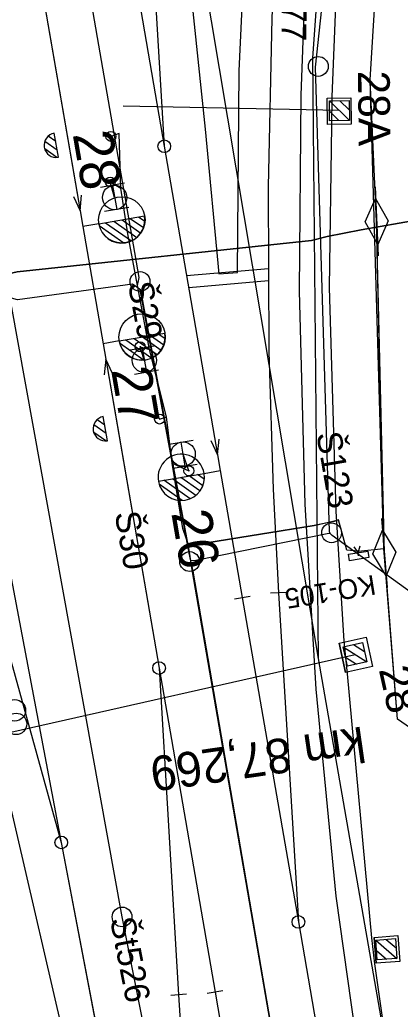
# Model space of a CAD drawing. Extents: x -545736 to -544888, y -1122892 to -1119128.
# Drawn here: x -545130.27 to -545111.06, y -1122206.55 to -1122156.6 of the extents above; entities that cross this region are included whole.
import ezdxf

# ---------------------------------------------------------------- set-up
doc = ezdxf.new("R2010")
doc.units = 0
for name, color, linetype in [('osvětlené plochy-hodnota-obrys', 7, 'Continuous'), ('Vrstva 1 - Koleje', 7, 'Continuous'), ('Vrstva 11 - Trakce', 7, 'Continuous'), ('Vrstva 12 - Trakce zaklady', 7, 'Continuous'), ('Vrstva 2 - Vyhybky', 7, 'Continuous'), ('Vrstva 26', 7, 'Continuous'), ('Vrstva 27', 7, 'Continuous'), ('Vrstva 28 - zabzar', 7, 'Continuous'), ('Vrstva 3 - Lisy - Pocitaci body', 7, 'Continuous'), ('Vrstva 31', 7, 'Continuous'), ('Vrstva 32', 7, 'Continuous'), ('Vrstva 33 - prvky sdelzar', 7, 'Continuous'), ('Vrstva 35', 7, 'Continuous'), ('Vrstva 4 - Teren - stezky - prechody - plochy', 7, 'Continuous'), ('Vrstva 43', 7, 'Continuous'), ('Vrstva 44', 7, 'Continuous'), ('Vrstva 6 - Navesti', 7, 'Continuous'), ('Vrstva 7 - Namezniky-vystroj', 7, 'Continuous')]:
    doc.layers.add(name, color=color, linetype=linetype)

msp = doc.modelspace()

# ---------------------------------------------------------------- linework, layer by layer
at = {"layer": 'osvětlené plochy-hodnota-obrys'}
for points in [[(-545115.194, -1122188.84), (-545115.464, -1122158.52), (-545110.116, -1122078.531), (-545109.516, -1122044.98), (-545111.654, -1121993.485), (-545115.876, -1121955.778), (-545121.955, -1121920.051), (-545160.528, -1121723.806), (-545171.589, -1121690.909), (-545189.933, -1121650.816), (-545214.916, -1121599.46)], [(-545141.742, -1122267.38), (-545105.592, -1122261.055), (-545104.447, -1122260.603), (-545110.322, -1122216.729), (-545115.194, -1122188.84), (-545124.338, -1122134.271), (-545128.334, -1122064.958), (-545124.139, -1121980.114), (-545129.58, -1121934.549), (-545137.864, -1121889.42)]]:
    msp.add_lwpolyline(points, dxfattribs=at)
at = {"layer": 'Vrstva 1 - Koleje'}
for points in [[(-545144.042, -1122070.186), (-545142.439, -1122079.045), (-545140.859, -1122087.836), (-545139.085, -1122097.827), (-545138.903, -1122098.857), (-545138.476, -1122101.28), (-545137.685, -1122105.765), (-545136.217, -1122114.166), (-545134.691, -1122122.995), (-545133.624, -1122129.19), (-545132.751, -1122134.262), (-545129.915, -1122150.673), (-545127.814, -1122162.832), (-545127.224, -1122166.247), (-545127.086, -1122167.045)], [(-545123.814, -1122072.276), (-545124.174, -1122080.378), (-545124.539, -1122088.63), (-545124.701, -1122092.225), (-545124.934, -1122097.429), (-545124.989, -1122098.841), (-545125.168, -1122103.436), (-545125.309, -1122110.454), (-545125.289, -1122118.819), (-545125.073, -1122126.97), (-545124.644, -1122135.381), (-545124.26, -1122141.667), (-545123.976, -1122146.393), (-545122.97, -1122162.986), (-545120.279, -1122178.57), (-545120.143, -1122179.358)], [(-545150.376, -1122073.507), (-545148.94, -1122081.972), (-545147.487, -1122090.539), (-545146.04, -1122099.073), (-545144.618, -1122107.428), (-545144.249, -1122109.575), (-545143.846, -1122111.921), (-545143.517, -1122113.832), (-545141.973, -1122122.734), (-545140.654, -1122130.261), (-545139.537, -1122136.588), (-545138.129, -1122144.487), (-545136.823, -1122151.755), (-545135.342, -1122159.915), (-545133.505, -1122169.928), (-545132.289, -1122176.511), (-545128.171, -1122198.133), (-545125.192, -1122213.779), (-545124.431, -1122217.772), (-545124.281, -1122218.558)], [(-545132.877, -1122101.728), (-545132.757, -1122102.519), (-545129.864, -1122121.501), (-545129.591, -1122123.302), (-545129.087, -1122126.62), (-545128.539, -1122130.186), (-545127.363, -1122137.464), (-545126.26, -1122143.934), (-545125.795, -1122146.62), (-545122.97, -1122162.986), (-545120.279, -1122178.57), (-545120.143, -1122179.358)], [(-545132.877, -1122101.728), (-545132.829, -1122102.526), (-545131.676, -1122121.61), (-545130.935, -1122133.988), (-545129.915, -1122150.673), (-545127.814, -1122162.832), (-545127.224, -1122166.247), (-545127.086, -1122167.045)], [(-545148.433, -1122119.752), (-545148.284, -1122120.518), (-545144.456, -1122140.161), (-545138.454, -1122161.395), (-545134.074, -1122176.9), (-545128.171, -1122198.133), (-545124.431, -1122217.772), (-545124.281, -1122218.558)], [(-545117.326, -1122151.565), (-545117.401, -1122153.261), (-545117.545, -1122156.544), (-545117.734, -1122165.022), (-545117.688, -1122173.358), (-545117.474, -1122180.3), (-545117.213, -1122185.528), (-545116.204, -1122202.146), (-545113.512, -1122217.731), (-545113.376, -1122218.519)], [(-545127.086, -1122167.045), (-545126.061, -1122172.959)], [(-545126.061, -1122172.959), (-545125.928, -1122173.728), (-545125.339, -1122177.139), (-545123.235, -1122189.329), (-545120.41, -1122205.696), (-545119.454, -1122211.219), (-545117.997, -1122219.649), (-545116.548, -1122227.998), (-545115.291, -1122235.168), (-545115.099, -1122236.259), (-545114.375, -1122240.381), (-545112.824, -1122249.082), (-545111.309, -1122257.535), (-545109.035, -1122270.051), (-545107.622, -1122277.751), (-545106.06, -1122286.189), (-545104.406, -1122295.041), (-545103.083, -1122302.064)], [(-545126.061, -1122172.959), (-545125.928, -1122173.728), (-545125.339, -1122177.139), (-545123.235, -1122189.329), (-545122.247, -1122205.823), (-545121.592, -1122216.052), (-545120.953, -1122226.036), (-545119.578, -1122242.701), (-545116.549, -1122258.222), (-545116.396, -1122259.007)], [(-545120.143, -1122179.358), (-545119.035, -1122185.76), (-545116.204, -1122202.146), (-545113.512, -1122217.731), (-545113.376, -1122218.519)]]:
    msp.add_lwpolyline(points, dxfattribs=at)
at = {"layer": 'Vrstva 11 - Trakce'}
for p, q in [((-545114.634, -1122160.695), (-545113.625, -1122161.68)), ((-545114.104, -1122160.689), (-545113.631, -1122161.15)), ((-545114.131, -1122161.189), (-545125.043, -1122160.968)), ((-545114.631, -1122161.222), (-545114.152, -1122161.689)), ((-545113.936, -1122188.258), (-545112.746, -1122189.014)), ((-545113.418, -1122188.143), (-545112.861, -1122188.497)), ((-545141.058, -1122194.896), (-545113.342, -1122188.638)), ((-545113.824, -1122188.773), (-545113.26, -1122189.132)), ((-545112.297, -1122203.062), (-545111.229, -1122203.983)), ((-545111.768, -1122203.023), (-545111.268, -1122203.454)), ((-545112.261, -1122203.588), (-545111.754, -1122204.025))]:
    msp.add_line(p, q, dxfattribs=at)
for points in [[(-545113.637, -1122160.683), (-545113.625, -1122161.683), (-545114.625, -1122161.695), (-545114.637, -1122160.695)], [(-545112.963, -1122188.041), (-545112.745, -1122189.017), (-545113.721, -1122189.235), (-545113.939, -1122188.259)], [(-545111.302, -1122202.988), (-545111.228, -1122203.986), (-545112.226, -1122204.06), (-545112.3, -1122203.062)]]:
    msp.add_lwpolyline(points, close=True, dxfattribs=at)
at = {"layer": 'Vrstva 12 - Trakce zaklady'}
for p, q in [((-545114.149, -1122188.078), (-545112.782, -1122187.774)), ((-545112.454, -1122189.247), (-545113.821, -1122189.551)), ((-545112.378, -1122202.924), (-545111.181, -1122202.835)), ((-545111.084, -1122204.143), (-545112.281, -1122204.232))]:
    msp.add_line(p, q, dxfattribs=at)
for points in [[(-545113.556, -1122160.542), (-545113.54, -1122161.868), (-545114.74, -1122161.882), (-545114.756, -1122160.556), (-545113.556, -1122160.542)], [(-545113.821, -1122189.551), (-545114.149, -1122188.078), (-545112.782, -1122187.774), (-545112.454, -1122189.247), (-545113.821, -1122189.551)], [(-545112.782, -1122187.774), (-545112.782, -1122187.774), (-545112.454, -1122189.247), (-545112.454, -1122189.247)], [(-545114.149, -1122188.078), (-545114.149, -1122188.078), (-545113.821, -1122189.551), (-545113.821, -1122189.551)], [(-545112.281, -1122204.232), (-545112.378, -1122202.924), (-545111.181, -1122202.835), (-545111.084, -1122204.143), (-545112.281, -1122204.232)], [(-545112.378, -1122202.924), (-545112.378, -1122202.924), (-545112.281, -1122204.232), (-545112.281, -1122204.232)], [(-545111.181, -1122202.835), (-545111.181, -1122202.835), (-545111.084, -1122204.143), (-545111.084, -1122204.143)]]:
    msp.add_lwpolyline(points, dxfattribs=at)
at = {"layer": 'Vrstva 2 - Vyhybky'}
for p, q in [((-545126.275, -1122166.902), (-545123.968, -1122166.504)), ((-545125.522, -1122166.772), (-545124.361, -1122167.591)), ((-545125.104, -1122166.7), (-545124.16, -1122167.366)), ((-545124.686, -1122166.628), (-545124.022, -1122167.096)), ((-545124.267, -1122166.556), (-545123.956, -1122166.775)), ((-545126.276, -1122166.902), (-545127.086, -1122167.045)), ((-545126.275, -1122166.903), (-545126.275, -1122166.902)), ((-545126.254, -1122166.99), (-545125.012, -1122167.866)), ((-545125.94, -1122166.844), (-545124.634, -1122167.765)), ((-545125.251, -1122172.816), (-545126.061, -1122172.959)), ((-545125.25, -1122172.816), (-545122.943, -1122172.416)), ((-545125.25, -1122172.817), (-545125.25, -1122172.816)), ((-545124.915, -1122172.758), (-545123.608, -1122173.678)), ((-545124.498, -1122172.685), (-545123.336, -1122173.504)), ((-545124.079, -1122172.614), (-545123.134, -1122173.279)), ((-545123.661, -1122172.541), (-545122.997, -1122173.009)), ((-545123.243, -1122172.468), (-545122.931, -1122172.688)), ((-545125.229, -1122172.904), (-545123.987, -1122173.779)), ((-545123.269, -1122179.899), (-545120.962, -1122179.502)), ((-545121.383, -1122180.611), (-545122.565, -1122179.778)), ((-545121.171, -1122180.389), (-545122.14, -1122179.704)), ((-545121.025, -1122180.121), (-545121.717, -1122179.632)), ((-545120.951, -1122179.8), (-545121.293, -1122179.559)), ((-545120.962, -1122179.502), (-545120.143, -1122179.358)), ((-545123.269, -1122179.9), (-545123.269, -1122179.899)), ((-545122.072, -1122180.869), (-545123.23, -1122180.052)), ((-545121.67, -1122180.781), (-545122.988, -1122179.851)), ((-545119.429, -1122185.827), (-545118.641, -1122185.693)), ((-545116.813, -1122185.508), (-545117.613, -1122185.548)), ((-545120.016, -1122205.628), (-545120.804, -1122205.764)), ((-545121.848, -1122205.797), (-545122.646, -1122205.849))]:
    msp.add_line(p, q, dxfattribs=at)
for points in [[(-545132.751, -1122134.262), (-545129.915, -1122150.673), (-545127.224, -1122166.247), (-545127.086, -1122167.045)], [(-545125.795, -1122146.62), (-545122.97, -1122162.986), (-545120.279, -1122178.57), (-545120.143, -1122179.358)], [(-545123.976, -1122146.393), (-545122.97, -1122162.986)], [(-545127.56, -1122165.521), (-545127.224, -1122166.247), (-545127.152, -1122165.45)], [(-545126.061, -1122172.959), (-545125.928, -1122173.728), (-545123.235, -1122189.329), (-545120.41, -1122205.696)], [(-545125.593, -1122174.454), (-545125.928, -1122173.728), (-545126.001, -1122174.525)], [(-545132.289, -1122176.511), (-545128.171, -1122198.133), (-545124.431, -1122217.772), (-545124.281, -1122218.558)], [(-545134.074, -1122176.9), (-545128.171, -1122198.133)], [(-545120.615, -1122177.844), (-545120.279, -1122178.57), (-545120.206, -1122177.773)], [(-545119.035, -1122185.76), (-545116.204, -1122202.146), (-545113.512, -1122217.731), (-545113.376, -1122218.519)], [(-545117.213, -1122185.528), (-545116.204, -1122202.146)], [(-545123.235, -1122189.329), (-545122.247, -1122205.823)]]:
    msp.add_lwpolyline(points, dxfattribs=at)
for centre, radius in [((-545122.97, -1122162.986), 0.32), ((-545125.115, -1122166.703), 1.17), ((-545124.09, -1122172.616), 1.17), ((-545123.235, -1122189.329), 0.32), ((-545128.171, -1122198.133), 0.32), ((-545116.204, -1122202.146), 0.32)]:
    msp.add_circle(centre, radius, dxfattribs=at)
for centre, radius, start, end in [((-545125.122, -1122166.703), 1.171, 189.8358, 9.7966), ((-545124.097, -1122172.616), 1.171, 189.8614, 9.8222), ((-545122.114, -1122179.699), 1.17, 9.7243, 190.1938), ((-545122.115, -1122179.701), 1.171, 189.8138, 9.7746)]:
    msp.add_arc(centre, radius, start, end, dxfattribs=at)
at = {"layer": 'Vrstva 26'}
for points in [[(-545108.934, -1122165.819), (-545109.19, -1122166.538), (-545113.031, -1122167.201), (-545114.744, -1122167.55), (-545115.543, -1122167.743), (-545130.403, -1122169.326), (-545145.07, -1122172.747)], [(-545171.793, -1122179.062), (-545168.933, -1122178.414), (-545167.45, -1122178.081), (-545164.667, -1122177.456), (-545163.6, -1122177.217), (-545162.8, -1122177.037), (-545159.5, -1122176.022), (-545145.07, -1122172.747), (-545130.403, -1122169.326), (-545115.543, -1122167.743), (-545114.744, -1122167.55), (-545113.031, -1122167.201), (-545109.19, -1122166.538)]]:
    msp.add_lwpolyline(points, dxfattribs=at)
at = {"layer": 'Vrstva 27'}
for p, q in [((-545125.674, -1122162.465), (-545125.666, -1122162.515)), ((-545125.704, -1122164.765), (-545125.696, -1122164.815)), ((-545124.194, -1122173.085), (-545124.186, -1122173.135)), ((-545123.204, -1122176.784), (-545123.216, -1122176.736)), ((-545121.734, -1122179.345), (-545121.726, -1122179.395)), ((-545113.68, -1122183.589), (-545113.677, -1122183.585))]:
    msp.add_line(p, q, dxfattribs=at)
msp.add_lwpolyline([(-545113.405, -1122183.203), (-545113.187, -1122183.505), (-545113.075, -1122183.15)], dxfattribs=at)
msp.add_lwpolyline([(-545113.68, -1122183.585), (-545112.693, -1122183.425), (-545112.64, -1122183.755), (-545113.627, -1122183.915)], close=True, dxfattribs=at)
for centre in [(-545125.67, -1122162.49), (-545125.7, -1122164.79), (-545124.19, -1122173.11), (-545123.21, -1122176.76), (-545121.73, -1122179.37)]:
    msp.add_circle(centre, 0.25, dxfattribs=at)
at = {"layer": 'Vrstva 28 - zabzar'}
for p, q in [((-545112.328, -1122165.036), (-545112.172, -1122168.524)), ((-545112.831, -1122166.806), (-545112.302, -1122165.618)), ((-545112.302, -1122165.618), (-545111.669, -1122166.754)), ((-545112.198, -1122167.942), (-545112.831, -1122166.806)), ((-545111.669, -1122166.754), (-545112.198, -1122167.942)), ((-545123.21, -1122176.76), (-545122.86, -1122176.65)), ((-545111.999, -1122181.78), (-545111.721, -1122185.26)), ((-545112.44, -1122183.566), (-545111.953, -1122182.36)), ((-545111.953, -1122182.36), (-545111.28, -1122183.474)), ((-545111.767, -1122184.68), (-545112.44, -1122183.566)), ((-545111.28, -1122183.474), (-545111.767, -1122184.68))]:
    msp.add_line(p, q, dxfattribs=at)
for points in [[(-545111.88, -1122183.3), (-545112.25, -1122166.78), (-545112.57, -1122159.64), (-545112.23, -1122153.88), (-545111.75, -1122149.14), (-545111.4, -1122145.66), (-545111.37, -1122139.4), (-545111.42, -1122137.74), (-545110.65, -1122123.71), (-545109.1, -1122113.84), (-545108.8, -1122111.79), (-545108.28, -1122106.16), (-545106.93, -1122101.39), (-545106.1, -1122099.91), (-545104.82, -1122098.43), (-545104.03, -1122096.48), (-545102.68, -1122090.94), (-545102.03, -1122087.51), (-545101.91, -1122086.56), (-545101.83, -1122085.95), (-545101.25, -1122083.48)], [(-545113.19, -1122183.43), (-545113.75, -1122183.37), (-545114.18, -1122181.85), (-545114.39, -1122181.93), (-545115.4, -1122182.13), (-545120.83, -1122183.01), (-545121.71, -1122183.2), (-545122.03, -1122182.28), (-545122.57, -1122178.99), (-545122.86, -1122176.65), (-545123.72, -1122173.24), (-545124.81, -1122167.41), (-545125.16, -1122165.1), (-545125.25, -1122162.35), (-545125.67, -1122162.49)], [(-545125.48, -1122165.57), (-545125.7, -1122164.79), (-545125.16, -1122165.1)], [(-545123.98, -1122173.79), (-545124.19, -1122173.11), (-545123.72, -1122173.24)], [(-545122.57, -1122178.99), (-545121.73, -1122179.37), (-545122.02, -1122178.53)], [(-545113.16, -1122183.67), (-545113.19, -1122183.43), (-545111.88, -1122183.3)], [(-545090.63, -1122299.65), (-545090.83, -1122293.64), (-545090.33, -1122285.9), (-545090.39, -1122281.43), (-545091.98, -1122278.11), (-545093.76, -1122273.59), (-545094.94, -1122269.52), (-545095.9, -1122261.38), (-545096.26, -1122251.32), (-545096.96, -1122243.55), (-545098.17, -1122239.69), (-545098.65, -1122230.66), (-545099.12, -1122222.68), (-545099.31, -1122222.23), (-545100.05, -1122215.99), (-545100.8, -1122212.68), (-545103.53, -1122204.35), (-545105.03, -1122196.24), (-545105.2, -1122196.04), (-545111.19, -1122191.9), (-545111.86, -1122183.52), (-545111.88, -1122183.3)]]:
    msp.add_lwpolyline(points, dxfattribs=at)
at = {"layer": 'Vrstva 3 - Lisy - Pocitaci body'}
for p, q in [((-545128.317, -1122163.542), (-545128.527, -1122162.328)), ((-545128.527, -1122162.328), (-545128.527, -1122162.328)), ((-545128.379, -1122163.184), (-545129.005, -1122162.743)), ((-545128.453, -1122162.754), (-545128.842, -1122162.484)), ((-545128.4, -1122163.55), (-545129.001, -1122163.124)), ((-545124.978, -1122164.858), (-545126.192, -1122165.068)), ((-545125.585, -1122164.963), (-545125.375, -1122166.177)), ((-545124.768, -1122166.072), (-545125.982, -1122166.282)), ((-545123.478, -1122173.078), (-545124.692, -1122173.288)), ((-545124.085, -1122173.183), (-545123.875, -1122174.397)), ((-545123.268, -1122174.292), (-545124.482, -1122174.502)), ((-545125.978, -1122177.061), (-545126.367, -1122176.791)), ((-545125.842, -1122177.849), (-545126.052, -1122176.634)), ((-545126.052, -1122176.634), (-545126.052, -1122176.634)), ((-545125.904, -1122177.491), (-545126.53, -1122177.05)), ((-545125.925, -1122177.857), (-545126.526, -1122177.431)), ((-545122.732, -1122178.028), (-545121.518, -1122177.818)), ((-545121.915, -1122179.137), (-545122.125, -1122177.923)), ((-545122.522, -1122179.242), (-545121.308, -1122179.032))]:
    msp.add_line(p, q, dxfattribs=at)
for centre, radius in [((-545125.479, -1122165.572), 0.616), ((-545123.979, -1122173.792), 0.616), ((-545122.021, -1122178.528), 0.616), ((-545130.517, -1122191.465), 0.542), ((-545130.457, -1122192.145), 0.542)]:
    msp.add_circle(centre, radius, dxfattribs=at)
for centre, start, end in [((-545128.422, -1122162.935), 99.8017, 189.8017), ((-545128.422, -1122162.935), 189.8017, 279.8017), ((-545125.947, -1122177.242), 99.7982, 189.7982), ((-545125.947, -1122177.242), 189.7982, 279.7982)]:
    msp.add_arc(centre, 0.616, start, end, dxfattribs=at)
at = {"layer": 'Vrstva 31'}
for points in [[(-545100.8, -1122212.68), (-545103.53, -1122204.35), (-545105.03, -1122196.24), (-545105.2, -1122196.04), (-545111.19, -1122191.9), (-545111.88, -1122183.3), (-545112.57, -1122159.64), (-545112.23, -1122153.88), (-545111.75, -1122149.14), (-545111.4, -1122145.66), (-545111.37, -1122139.4), (-545111.42, -1122137.74), (-545110.65, -1122123.71), (-545109.1, -1122113.84), (-545108.59, -1122114.25), (-545104.72, -1122115.09)], [(-545110.001, -1122142.565), (-545109.846, -1122159.004), (-545109.405, -1122164.262), (-545108.934, -1122165.819), (-545109.19, -1122166.538), (-545113.031, -1122167.201), (-545114.744, -1122167.55), (-545115.543, -1122167.743), (-545130.403, -1122169.326), (-545145.07, -1122172.747), (-545159.5, -1122176.022), (-545162.8, -1122177.037), (-545163.6, -1122177.217), (-545164.667, -1122177.456), (-545167.45, -1122178.081), (-545168.933, -1122178.414), (-545171.793, -1122179.062), (-545173.266, -1122173.585), (-545176.729, -1122156.077), (-545176.875, -1122154.231), (-545175.843, -1122152.16), (-545175.037, -1122151.934)], [(-545108.934, -1122165.819), (-545109.19, -1122166.538), (-545113.031, -1122167.201), (-545114.744, -1122167.55), (-545115.543, -1122167.743), (-545130.403, -1122169.326), (-545145.07, -1122172.747), (-545159.5, -1122176.022), (-545162.8, -1122177.037), (-545163.6, -1122177.217)]]:
    msp.add_lwpolyline(points, dxfattribs=at)
at = {"layer": 'Vrstva 32'}
msp.add_lwpolyline([(-545100.8, -1122212.68), (-545103.53, -1122204.35), (-545105.03, -1122196.24), (-545105.2, -1122196.04), (-545111.19, -1122191.9), (-545111.86, -1122183.52), (-545112.25, -1122166.78), (-545112.57, -1122159.64), (-545112.23, -1122153.88), (-545111.75, -1122149.14), (-545111.42, -1122137.74), (-545110.65, -1122123.71), (-545109.1, -1122113.84), (-545108.8, -1122111.79), (-545108.28, -1122106.16), (-545106.93, -1122101.39), (-545106.1, -1122099.91), (-545104.82, -1122098.43), (-545104.03, -1122096.48), (-545102.68, -1122090.94), (-545101.18, -1122086.24), (-545100.67, -1122084.56), (-545099.42, -1122083.1)], dxfattribs=at)
msp.add_lwpolyline([(-545100.8, -1122212.68), (-545103.53, -1122204.35), (-545105.03, -1122196.24), (-545105.2, -1122196.04), (-545111.19, -1122191.9), (-545111.86, -1122183.52), (-545112.25, -1122166.78), (-545112.57, -1122159.64), (-545112.23, -1122153.88), (-545111.75, -1122149.14), (-545111.42, -1122137.74), (-545110.65, -1122123.71), (-545109.1, -1122113.84), (-545108.8, -1122111.79), (-545108.28, -1122106.16), (-545106.93, -1122101.39), (-545106.1, -1122099.91), (-545104.82, -1122098.43), (-545104.03, -1122096.48), (-545102.68, -1122090.94), (-545101.18, -1122086.24), (-545100.67, -1122084.56), (-545099.42, -1122083.1)], dxfattribs=at)
at = {"layer": 'Vrstva 33 - prvky sdelzar'}
for points in [[(-545109.19, -1122166.538), (-545113.031, -1122167.201), (-545114.744, -1122167.55), (-545115.543, -1122167.743), (-545130.403, -1122169.326), (-545145.07, -1122172.747), (-545159.5, -1122176.022), (-545162.8, -1122177.037), (-545163.6, -1122177.217), (-545164.667, -1122177.456), (-545167.45, -1122178.081), (-545168.933, -1122178.414), (-545171.793, -1122179.062)], [(-545171.793, -1122179.062), (-545168.933, -1122178.414), (-545167.45, -1122178.081), (-545164.667, -1122177.456), (-545163.6, -1122177.217), (-545162.8, -1122177.037), (-545159.5, -1122176.022), (-545145.07, -1122172.747), (-545130.403, -1122169.326), (-545115.543, -1122167.743), (-545114.744, -1122167.55)]]:
    msp.add_lwpolyline(points, dxfattribs=at)
at = {"layer": 'Vrstva 35'}
msp.add_lwpolyline([(-545121.71, -1122183.2), (-545120.83, -1122183.01), (-545115.4, -1122182.13), (-545114.18, -1122181.85)], dxfattribs=at)
at = {"layer": 'Vrstva 4 - Teren - stezky - prechody - plochy'}
for points in [[(-545122.244, -1122072.998), (-545123.427, -1122099.522), (-545123.733, -1122110.815), (-545123.482, -1122125.662), (-545123.02, -1122135.403), (-545122.203, -1122149.735), (-545120.91, -1122162.129), (-545120.22, -1122169.42), (-545119.271, -1122169.352), (-545119.184, -1122159.185), (-545118.765, -1122150.233), (-545117.972, -1122134.984), (-545116.235, -1122101.286), (-545115.059, -1122080.221), (-545114.393, -1122066.017)], [(-545107.25, -1122099.027), (-545108.284, -1122098.857), (-545108.463, -1122099.889), (-545109.116, -1122099.726), (-545111.517, -1122114.732), (-545113.636, -1122128.722), (-545114.924, -1122140.407), (-545115.72, -1122150.82), (-545116.074, -1122160.412), (-545116.164, -1122170.31), (-545115.882, -1122181.058), (-545115.315, -1122190.391), (-545114.306, -1122200.841), (-545112.168, -1122215.989), (-545108.495, -1122236.923), (-545107.8, -1122241.308)], [(-545107.25, -1122099.027), (-545109.842, -1122114.686), (-545111.989, -1122128.351), (-545113.399, -1122140.603), (-545114.133, -1122150.894), (-545114.519, -1122160.493), (-545114.536, -1122161.933), (-545114.651, -1122170.109), (-545114.316, -1122181.41), (-545113.904, -1122187.97), (-545113.738, -1122189.62), (-545112.509, -1122202.943), (-545112.353, -1122204.266), (-545110.91, -1122214.403), (-545106.965, -1122237.004), (-545106.526, -1122239.499)], [(-545134.419, -1122184.931), (-545133.462, -1122184.779), (-545130.902, -1122195.623), (-545127.657, -1122209.652), (-545124.969, -1122223.333), (-545117.683, -1122260.831), (-545115.72, -1122271.777), (-545113.985, -1122282.824), (-545112.604, -1122294.484), (-545110.794, -1122311.915), (-545109.689, -1122325.696), (-545109.014, -1122339.852), (-545108.943, -1122350.57), (-545109.184, -1122365.288), (-545109.46, -1122371.016)]]:
    msp.add_lwpolyline(points, dxfattribs=at)
at = {"layer": 'Vrstva 43'}
for centre in [(-545115.195, -1122158.957), (-545124.197, -1122169.814), (-545114.525, -1122182.5), (-545121.689, -1122183.952), (-545125.103, -1122201.89)]:
    msp.add_circle(centre, 0.5, dxfattribs=at)
at = {"layer": 'Vrstva 44'}
for points in [[(-545100.749, -1122302.024), (-545108.572, -1122258.755), (-545108.679, -1122258.214), (-545108.742, -1122257.838), (-545117.129, -1122210.278), (-545117.262, -1122209.864), (-545117.23, -1122209.512), (-545121.572, -1122184.377), (-545121.632, -1122183.916), (-545121.724, -1122183.534), (-545124.194, -1122170.238), (-545124.353, -1122170.102), (-545124.575, -1122169.952), (-545130.38, -1122170.732), (-545130.684, -1122170.66), (-545130.921, -1122170.43), (-545138.173, -1122128.601), (-545138.227, -1122128.313), (-545138.283, -1122127.929), (-545146.258, -1122081.287), (-545146.29, -1122080.665), (-545145.881, -1122080.467), (-545110.994, -1122075.048)], [(-545135.113, -1122107.162), (-545124.264, -1122169.613), (-545124.353, -1122170.102)], [(-545110.563, -1122114.533), (-545115.348, -1122158.996), (-545114.648, -1122182.442), (-545114.594, -1122182.532)], [(-545087.777, -1122369.733), (-545087.826, -1122369.268), (-545095.531, -1122328.847), (-545095.558, -1122328.641), (-545095.651, -1122328.084), (-545100.679, -1122302.692), (-545100.68, -1122302.502), (-545100.738, -1122301.967), (-545108.648, -1122258.473), (-545108.679, -1122258.214), (-545108.763, -1122257.836), (-545117.081, -1122210.337), (-545117.262, -1122209.864), (-545117.215, -1122209.424), (-545121.519, -1122184.436), (-545121.632, -1122183.916), (-545121.7, -1122183.481), (-545124.149, -1122170.255), (-545124.353, -1122170.102)], [(-545115.321, -1122251.296), (-545125.098, -1122201.892), (-545130.698, -1122170.944), (-545130.684, -1122170.66)], [(-545100.754, -1122203.23), (-545105.444, -1122203.48), (-545105.61, -1122203.36), (-545105.621, -1122203.236), (-545108.716, -1122187.017), (-545108.768, -1122186.814), (-545108.794, -1122186.751), (-545114.494, -1122182.643), (-545114.594, -1122182.532), (-545114.66, -1122182.543), (-545121.382, -1122183.892), (-545121.632, -1122183.916)]]:
    msp.add_lwpolyline(points, dxfattribs=at)
at = {"layer": 'Vrstva 7 - Namezniky-vystroj'}
for p, q in [((-545121.842, -1122169.518), (-545117.711, -1122169.153)), ((-545121.74, -1122170.112), (-545117.708, -1122169.755))]:
    msp.add_line(p, q, dxfattribs=at)

# ---------------------------------------------------------------- texts
at = {"layer": 'Vrstva 11 - Trakce'}
for s, rotation, p in [('28A', 270.6913, (-545113.196, -1122159.177)), ('28', 282.5535, (-545112.149, -1122189.397))]:
    msp.add_text(s, height=1.6, rotation=rotation, dxfattribs=at).set_placement(p)
at = {"layer": 'Vrstva 2 - Vyhybky'}
for s, rotation, p in [('28', 279.8162, (-545127.6, -1122162.371)), ('27', 279.8418, (-545125.662, -1122174.27)), ('26', 279.694, (-545122.622, -1122181.495))]:
    msp.add_text(s, height=2, rotation=rotation, dxfattribs=at).set_placement(p)
at = {"layer": 'Vrstva 27'}
msp.add_text('KO-105', height=1, rotation=189.2055, dxfattribs=at).set_placement((-545112.392, -1122184.618))
at = {"layer": 'Vrstva 43'}
for s, rotation, p in [('Št577', 269.5185, (-545117.013, -1122153.305)), ('Š29', 280.5239, (-545124.811, -1122169.928)), ('Š123', 279.7729, (-545115.298, -1122177.501)), ('Š30', 279.7729, (-545125.48, -1122181.513)), ('Št526', 281.0323, (-545125.716, -1122202.01))]:
    msp.add_text(s, height=1.25, rotation=rotation, dxfattribs=at).set_placement(p)
at = {"layer": 'Vrstva 6 - Navesti'}
msp.add_text('km 87,269', height=1.75, rotation=188.2675, dxfattribs=at).set_placement((-545112.96, -1122192.27))

doc.saveas('drawing.dxf')
